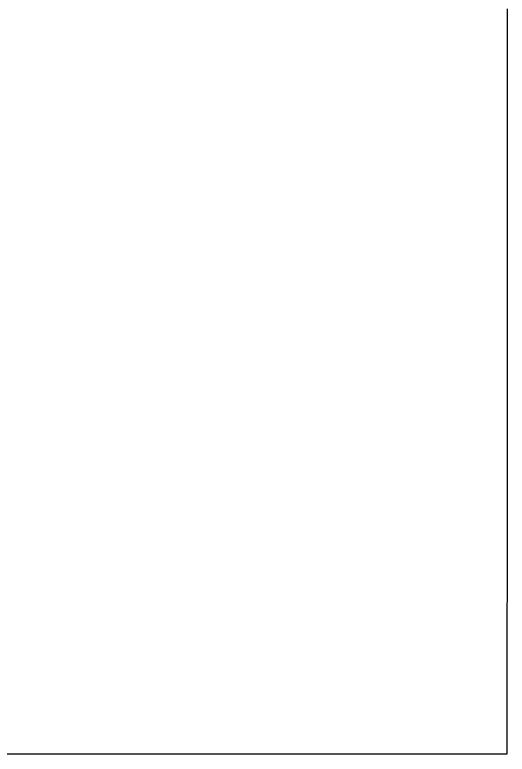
# Model space of a CAD drawing. Extents: x -7.3 to 34, y 0 to 22.
# Drawn here: x 32.86438 to 32.88353, y 3.66036 to 3.68911 of the extents above; entities that cross this region are included whole.
import ezdxf

# ---------------------------------------------------------------- set-up
doc = ezdxf.new("R2010")
doc.units = 0
doc.layers.add('SH_Data', color=7, linetype='Continuous')

msp = doc.modelspace()

# ---------------------------------------------------------------- linework, layer by layer
at = {"layer": 'SH_Data'}
for p, q in [((32.883531, 3.689336), (32.883531, 3.688912)), ((32.883531, 3.688912), (32.883531, 3.68849)), ((32.883531, 3.68849), (32.883531, 3.688071)), ((32.883531, 3.688071), (32.88353, 3.687654)), ((32.88353, 3.687654), (32.88353, 3.68724)), ((32.88353, 3.68724), (32.88353, 3.686828)), ((32.88353, 3.686828), (32.88353, 3.686419)), ((32.88353, 3.686419), (32.88353, 3.686012)), ((32.88353, 3.686012), (32.88353, 3.685608)), ((32.88353, 3.685608), (32.88353, 3.685206)), ((32.88353, 3.685206), (32.883529, 3.684807)), ((32.883529, 3.684807), (32.883529, 3.684411)), ((32.883529, 3.684411), (32.883529, 3.684017)), ((32.883529, 3.684017), (32.883529, 3.683626)), ((32.883529, 3.683626), (32.883529, 3.683237)), ((32.883529, 3.683237), (32.883529, 3.682851)), ((32.883529, 3.682851), (32.883529, 3.682468)), ((32.883529, 3.682468), (32.883528, 3.682087)), ((32.883528, 3.682087), (32.883528, 3.681709)), ((32.883528, 3.681709), (32.883528, 3.681334)), ((32.883528, 3.681334), (32.883528, 3.680962)), ((32.883528, 3.680962), (32.883528, 3.680592)), ((32.883528, 3.680592), (32.883528, 3.680226)), ((32.883528, 3.680226), (32.883528, 3.679862)), ((32.883528, 3.679862), (32.883527, 3.6795)), ((32.883527, 3.6795), (32.883527, 3.679142)), ((32.883527, 3.679142), (32.883527, 3.678787)), ((32.883527, 3.678787), (32.883527, 3.678434)), ((32.883527, 3.678434), (32.883527, 3.678084)), ((32.883527, 3.678084), (32.883527, 3.677737)), ((32.883527, 3.677737), (32.883527, 3.677393)), ((32.883527, 3.677393), (32.883527, 3.677052)), ((32.883527, 3.677052), (32.883526, 3.676714)), ((32.883526, 3.676714), (32.883526, 3.676379)), ((32.883526, 3.676379), (32.883526, 3.676047)), ((32.883526, 3.676047), (32.883526, 3.675717)), ((32.883526, 3.675717), (32.883526, 3.675391)), ((32.883526, 3.675391), (32.883526, 3.675068)), ((32.883526, 3.675068), (32.883526, 3.674748)), ((32.883526, 3.674748), (32.883526, 3.674431)), ((32.883526, 3.674431), (32.883525, 3.674117)), ((32.883525, 3.674117), (32.883525, 3.673806)), ((32.883525, 3.673806), (32.883525, 3.673652)), ((32.883525, 3.673652), (32.883525, 3.673498)), ((32.883525, 3.673498), (32.883525, 3.673345)), ((32.883525, 3.673345), (32.883525, 3.673193)), ((32.883525, 3.673193), (32.883525, 3.673042)), ((32.883525, 3.673042), (32.883525, 3.672892)), ((32.883525, 3.672892), (32.883525, 3.672742)), ((32.883525, 3.672742), (32.883525, 3.672593)), ((32.883525, 3.672593), (32.883525, 3.672445)), ((32.883525, 3.672445), (32.883525, 3.672298)), ((32.883525, 3.672298), (32.883525, 3.672152)), ((32.883525, 3.672152), (32.883525, 3.672006)), ((32.883525, 3.672006), (32.883525, 3.671861)), ((32.883525, 3.671717), (32.883524, 3.671574)), ((32.883525, 3.671861), (32.883525, 3.671717)), ((32.883524, 3.671574), (32.883524, 3.671431)), ((32.883524, 3.671431), (32.883524, 3.67129)), ((32.883524, 3.67129), (32.883524, 3.671149)), ((32.883524, 3.671149), (32.883524, 3.671009)), ((32.883524, 3.671009), (32.883524, 3.67087)), ((32.883524, 3.67087), (32.883524, 3.670732)), ((32.883524, 3.670732), (32.883524, 3.670594)), ((32.883524, 3.670594), (32.883524, 3.670457)), ((32.883524, 3.670457), (32.883524, 3.670321)), ((32.883524, 3.670321), (32.883524, 3.670186)), ((32.883524, 3.670186), (32.883524, 3.670052)), ((32.883524, 3.670052), (32.883524, 3.669919)), ((32.883524, 3.669919), (32.883524, 3.669786)), ((32.883524, 3.669786), (32.883524, 3.669654)), ((32.883524, 3.669654), (32.883524, 3.669523)), ((32.883524, 3.669523), (32.883524, 3.669393)), ((32.883524, 3.669393), (32.883524, 3.669264)), ((32.883524, 3.669008), (32.883523, 3.668881)), ((32.883524, 3.669264), (32.883524, 3.669136)), ((32.883524, 3.669136), (32.883524, 3.669008)), ((32.883523, 3.668881), (32.883523, 3.668755)), ((32.883523, 3.668755), (32.883523, 3.66863)), ((32.883523, 3.66863), (32.883523, 3.668506)), ((32.883523, 3.668506), (32.883523, 3.668383)), ((32.883523, 3.668383), (32.883523, 3.668261)), ((32.883523, 3.668261), (32.883523, 3.668139)), ((32.883523, 3.668139), (32.883523, 3.668018)), ((32.883523, 3.668018), (32.883523, 3.667898)), ((32.883523, 3.667898), (32.883523, 3.667779)), ((32.883523, 3.667779), (32.883523, 3.667661)), ((32.883523, 3.667661), (32.883523, 3.667544)), ((32.883523, 3.667544), (32.883523, 3.667427)), ((32.883523, 3.667427), (32.883523, 3.667312)), ((32.883523, 3.667312), (32.883523, 3.667197)), ((32.883523, 3.667197), (32.883523, 3.667083)), ((32.883523, 3.667083), (32.883523, 3.66697)), ((32.883523, 3.66697), (32.883523, 3.666858)), ((32.883523, 3.666858), (32.883523, 3.666747)), ((32.883523, 3.666747), (32.883523, 3.666637)), ((32.883523, 3.666637), (32.883523, 3.666528)), ((32.883523, 3.666528), (32.883523, 3.666419)), ((32.883523, 3.666419), (32.883523, 3.666311)), ((32.883523, 3.666311), (32.883522, 3.666205)), ((32.883522, 3.666205), (32.883522, 3.666099)), ((32.883522, 3.666099), (32.883522, 3.665994)), ((32.883522, 3.665994), (32.883522, 3.66589)), ((32.883522, 3.66589), (32.883522, 3.665787)), ((32.883522, 3.665787), (32.883522, 3.665685)), ((32.883522, 3.665685), (32.883522, 3.665583)), ((32.883522, 3.665583), (32.883522, 3.665483)), ((32.883522, 3.665483), (32.883522, 3.665383)), ((32.883522, 3.665383), (32.883522, 3.665285)), ((32.883522, 3.665285), (32.883522, 3.665187)), ((32.883522, 3.665187), (32.883522, 3.66509)), ((32.883522, 3.66509), (32.883522, 3.664994)), ((32.883522, 3.664994), (32.883522, 3.664899)), ((32.883522, 3.664899), (32.883522, 3.664805)), ((32.883522, 3.664805), (32.883522, 3.664712)), ((32.883522, 3.664712), (32.883522, 3.66462)), ((32.883522, 3.66462), (32.883522, 3.664529)), ((32.883522, 3.664529), (32.883522, 3.664438)), ((32.883522, 3.664438), (32.883522, 3.664349)), ((32.883522, 3.664349), (32.883522, 3.664261)), ((32.883522, 3.664261), (32.883522, 3.664173)), ((32.883522, 3.664173), (32.883522, 3.664086)), ((32.883522, 3.664086), (32.883522, 3.664001)), ((32.883522, 3.664001), (32.883522, 3.663916)), ((32.883522, 3.663916), (32.883522, 3.663832)), ((32.883522, 3.663832), (32.883522, 3.663749)), ((32.883522, 3.663587), (32.883521, 3.663507)), ((32.883522, 3.663749), (32.883522, 3.663668)), ((32.883522, 3.663668), (32.883522, 3.663587)), ((32.883521, 3.663507), (32.883521, 3.663428)), ((32.883521, 3.663428), (32.883521, 3.66335)), ((32.883521, 3.66335), (32.883521, 3.663272)), ((32.883521, 3.663272), (32.883521, 3.663196)), ((32.883521, 3.663196), (32.883521, 3.663121)), ((32.883521, 3.663121), (32.883521, 3.663047)), ((32.883521, 3.663047), (32.883521, 3.662974)), ((32.883521, 3.662974), (32.883521, 3.662901)), ((32.883521, 3.662901), (32.883521, 3.66283)), ((32.883521, 3.66283), (32.883521, 3.66276)), ((32.883521, 3.66276), (32.883521, 3.66269)), ((32.883521, 3.66269), (32.883521, 3.662622)), ((32.883521, 3.662622), (32.883521, 3.662554)), ((32.883521, 3.662554), (32.883521, 3.662488)), ((32.883521, 3.662488), (32.883521, 3.662422)), ((32.883521, 3.662422), (32.883521, 3.662358)), ((32.883521, 3.662358), (32.883521, 3.662294)), ((32.883521, 3.662294), (32.883521, 3.662232)), ((32.883521, 3.662232), (32.883521, 3.66217)), ((32.883521, 3.66217), (32.883521, 3.66211)), ((32.883521, 3.66211), (32.883521, 3.66205)), ((32.883521, 3.66205), (32.883521, 3.661992)), ((32.883521, 3.661992), (32.883521, 3.661934)), ((32.883521, 3.661934), (32.883521, 3.661877)), ((32.883521, 3.661877), (32.883521, 3.661822)), ((32.883521, 3.661822), (32.883521, 3.661767)), ((32.883521, 3.661767), (32.883521, 3.661714)), ((32.883521, 3.661714), (32.883521, 3.661661)), ((32.883521, 3.661661), (32.883521, 3.66161)), ((32.883521, 3.66161), (32.883521, 3.661559)), ((32.883521, 3.661559), (32.883521, 3.66151)), ((32.883521, 3.66151), (32.883521, 3.661461)), ((32.883521, 3.661461), (32.883521, 3.661414)), ((32.883521, 3.661414), (32.883521, 3.661367)), ((32.883521, 3.661367), (32.883521, 3.661322)), ((32.883521, 3.661322), (32.883521, 3.661277)), ((32.883521, 3.661277), (32.883521, 3.661234)), ((32.883521, 3.661234), (32.883521, 3.661192)), ((32.883521, 3.661192), (32.883521, 3.66115)), ((32.883521, 3.66115), (32.883521, 3.66111)), ((32.883521, 3.66111), (32.883521, 3.661071)), ((32.883521, 3.661071), (32.883521, 3.661032)), ((32.883521, 3.661032), (32.883521, 3.660995)), ((32.883521, 3.660995), (32.883521, 3.660959)), ((32.883521, 3.660959), (32.883521, 3.660924)), ((32.883521, 3.660825), (32.88352, 3.660794)), ((32.88352, 3.660794), (32.88352, 3.660764)), ((32.88352, 3.660764), (32.88352, 3.660735)), ((32.88352, 3.660735), (32.88352, 3.660707)), ((32.88352, 3.660707), (32.88352, 3.660681)), ((32.88352, 3.660681), (32.88352, 3.660655)), ((32.883521, 3.660924), (32.883521, 3.66089)), ((32.883521, 3.66089), (32.883521, 3.660857)), ((32.883521, 3.660857), (32.883521, 3.660825)), ((32.88352, 3.660655), (32.88352, 3.660631)), ((32.88352, 3.660631), (32.88352, 3.660607)), ((32.88352, 3.660607), (32.88352, 3.660585)), ((32.88352, 3.660585), (32.88352, 3.660563)), ((32.88352, 3.660563), (32.88352, 3.660543)), ((32.88352, 3.660543), (32.88352, 3.660524)), ((32.88352, 3.660524), (32.88352, 3.660505)), ((32.88352, 3.660505), (32.88352, 3.660488)), ((32.88352, 3.660488), (32.88352, 3.660472)), ((32.88352, 3.660472), (32.88352, 3.660457)), ((32.88352, 3.660457), (32.88352, 3.660444)), ((32.88352, 3.660444), (32.88352, 3.660431)), ((32.88352, 3.660431), (32.88352, 3.660419)), ((32.88352, 3.660419), (32.88352, 3.660409)), ((32.88352, 3.660409), (32.88352, 3.660399)), ((32.88352, 3.660399), (32.88352, 3.660391)), ((32.88352, 3.660391), (32.88352, 3.660383)), ((32.88352, 3.660383), (32.88352, 3.660377)), ((32.88352, 3.660377), (32.88352, 3.660372)), ((32.864823, 3.660369), (32.863992, 3.66037)), ((32.865654, 3.660369), (32.864823, 3.660369)), ((32.866483, 3.660369), (32.865654, 3.660369)), ((32.866897, 3.660369), (32.866483, 3.660369)), ((32.867309, 3.660369), (32.866897, 3.660369)), ((32.86772, 3.660368), (32.867309, 3.660369)), ((32.86813, 3.660368), (32.86772, 3.660368)), ((32.868539, 3.660368), (32.86813, 3.660368)), ((32.868946, 3.660368), (32.868539, 3.660368)), ((32.86935, 3.660368), (32.868946, 3.660368)), ((32.869753, 3.660368), (32.86935, 3.660368)), ((32.870154, 3.660367), (32.869753, 3.660368)), ((32.870552, 3.660367), (32.870154, 3.660367)), ((32.870947, 3.660367), (32.870552, 3.660367)), ((32.87134, 3.660367), (32.870947, 3.660367)), ((32.87173, 3.660367), (32.87134, 3.660367)), ((32.871924, 3.660367), (32.87173, 3.660367)), ((32.872117, 3.660367), (32.871924, 3.660367)), ((32.872309, 3.660367), (32.872117, 3.660367)), ((32.8725, 3.660367), (32.872309, 3.660367)), ((32.87269, 3.660367), (32.8725, 3.660367)), ((32.87288, 3.660366), (32.87269, 3.660367)), ((32.873068, 3.660366), (32.87288, 3.660366)), ((32.873256, 3.660366), (32.873068, 3.660366)), ((32.873443, 3.660366), (32.873256, 3.660366)), ((32.873628, 3.660366), (32.873443, 3.660366)), ((32.873813, 3.660366), (32.873628, 3.660366)), ((32.873997, 3.660366), (32.873813, 3.660366)), ((32.874179, 3.660366), (32.873997, 3.660366)), ((32.874361, 3.660366), (32.874179, 3.660366)), ((32.874541, 3.660366), (32.874361, 3.660366)), ((32.874721, 3.660366), (32.874541, 3.660366)), ((32.874899, 3.660366), (32.874721, 3.660366)), ((32.875076, 3.660366), (32.874899, 3.660366)), ((32.875252, 3.660366), (32.875076, 3.660366)), ((32.875426, 3.660366), (32.875252, 3.660366)), ((32.8756, 3.660365), (32.875426, 3.660366)), ((32.875772, 3.660365), (32.8756, 3.660365)), ((32.875943, 3.660365), (32.875772, 3.660365)), ((32.876113, 3.660365), (32.875943, 3.660365)), ((32.876281, 3.660365), (32.876113, 3.660365)), ((32.876448, 3.660365), (32.876281, 3.660365)), ((32.876613, 3.660365), (32.876448, 3.660365)), ((32.876778, 3.660365), (32.876613, 3.660365)), ((32.87694, 3.660365), (32.876778, 3.660365)), ((32.877102, 3.660365), (32.87694, 3.660365)), ((32.877262, 3.660365), (32.877102, 3.660365)), ((32.87742, 3.660365), (32.877262, 3.660365)), ((32.877577, 3.660365), (32.87742, 3.660365)), ((32.877732, 3.660365), (32.877577, 3.660365)), ((32.877886, 3.660365), (32.877732, 3.660365)), ((32.878039, 3.660365), (32.877886, 3.660365)), ((32.878189, 3.660365), (32.878039, 3.660365)), ((32.878339, 3.660364), (32.878189, 3.660365)), ((32.878486, 3.660364), (32.878339, 3.660364)), ((32.878632, 3.660364), (32.878486, 3.660364)), ((32.878776, 3.660364), (32.878632, 3.660364)), ((32.878919, 3.660364), (32.878776, 3.660364)), ((32.879059, 3.660364), (32.878919, 3.660364)), ((32.879198, 3.660364), (32.879059, 3.660364)), ((32.879336, 3.660364), (32.879198, 3.660364)), ((32.879471, 3.660364), (32.879336, 3.660364)), ((32.879605, 3.660364), (32.879471, 3.660364)), ((32.879737, 3.660364), (32.879605, 3.660364)), ((32.879867, 3.660364), (32.879737, 3.660364)), ((32.879995, 3.660364), (32.879867, 3.660364)), ((32.880121, 3.660364), (32.879995, 3.660364)), ((32.880245, 3.660364), (32.880121, 3.660364)), ((32.880368, 3.660364), (32.880245, 3.660364)), ((32.880488, 3.660364), (32.880368, 3.660364)), ((32.880606, 3.660364), (32.880488, 3.660364)), ((32.880723, 3.660364), (32.880606, 3.660364)), ((32.880837, 3.660364), (32.880723, 3.660364)), ((32.880949, 3.660363), (32.880837, 3.660364)), ((32.88106, 3.660363), (32.880949, 3.660363)), ((32.881168, 3.660363), (32.88106, 3.660363)), ((32.881274, 3.660363), (32.881168, 3.660363)), ((32.881378, 3.660363), (32.881274, 3.660363)), ((32.881479, 3.660363), (32.881378, 3.660363)), ((32.881579, 3.660363), (32.881479, 3.660363)), ((32.881676, 3.660363), (32.881579, 3.660363)), ((32.881771, 3.660363), (32.881676, 3.660363)), ((32.881864, 3.660363), (32.881771, 3.660363)), ((32.881955, 3.660363), (32.881864, 3.660363)), ((32.882043, 3.660363), (32.881955, 3.660363)), ((32.882129, 3.660363), (32.882043, 3.660363)), ((32.882212, 3.660363), (32.882129, 3.660363)), ((32.882294, 3.660363), (32.882212, 3.660363)), ((32.882372, 3.660363), (32.882294, 3.660363)), ((32.882449, 3.660363), (32.882372, 3.660363)), ((32.882523, 3.660363), (32.882449, 3.660363)), ((32.882594, 3.660363), (32.882523, 3.660363)), ((32.882663, 3.660363), (32.882594, 3.660363)), ((32.88273, 3.660363), (32.882663, 3.660363)), ((32.882794, 3.660363), (32.88273, 3.660363)), ((32.882856, 3.660363), (32.882794, 3.660363)), ((32.882915, 3.660363), (32.882856, 3.660363)), ((32.882971, 3.660363), (32.882915, 3.660363)), ((32.883025, 3.660363), (32.882971, 3.660363)), ((32.883076, 3.660363), (32.883025, 3.660363)), ((32.883124, 3.660363), (32.883076, 3.660363)), ((32.88317, 3.660363), (32.883124, 3.660363)), ((32.883213, 3.660363), (32.88317, 3.660363)), ((32.883253, 3.660363), (32.883213, 3.660363)), ((32.883291, 3.660363), (32.883253, 3.660363)), ((32.883326, 3.660363), (32.883291, 3.660363)), ((32.883358, 3.660363), (32.883326, 3.660363)), ((32.883387, 3.660363), (32.883358, 3.660363)), ((32.883413, 3.660363), (32.883387, 3.660363)), ((32.883437, 3.660363), (32.883413, 3.660363)), ((32.883458, 3.660363), (32.883437, 3.660363)), ((32.883475, 3.660363), (32.883458, 3.660363)), ((32.88349, 3.660363), (32.883475, 3.660363)), ((32.883502, 3.660363), (32.88349, 3.660363)), ((32.883511, 3.660363), (32.883502, 3.660363)), ((32.883517, 3.660363), (32.883511, 3.660363)), ((32.88352, 3.660363), (32.883517, 3.660363)), ((32.88352, 3.660372), (32.88352, 3.660368)), ((32.88352, 3.660368), (32.88352, 3.660365)), ((32.88352, 3.660365), (32.88352, 3.660363)), ((32.88352, 3.660363), (32.88352, 3.660363)), ((32.88352, 3.660363), (32.88352, 3.660363))]:
    msp.add_line(p, q, dxfattribs=at)
msp.add_lwpolyline([(32.883531, 3.689336), (32.883531, 3.688912), (32.883531, 3.68849), (32.883531, 3.688071), (32.88353, 3.687654), (32.88353, 3.68724), (32.88353, 3.686828), (32.88353, 3.686419), (32.88353, 3.686012), (32.88353, 3.685608), (32.88353, 3.685206), (32.883529, 3.684807), (32.883529, 3.684411), (32.883529, 3.684017), (32.883529, 3.683626), (32.883529, 3.683237), (32.883529, 3.682851), (32.883529, 3.682468), (32.883528, 3.682087), (32.883528, 3.681709), (32.883528, 3.681334), (32.883528, 3.680962), (32.883528, 3.680592), (32.883528, 3.680226), (32.883528, 3.679862), (32.883527, 3.6795), (32.883527, 3.679142), (32.883527, 3.678787), (32.883527, 3.678434), (32.883527, 3.678084), (32.883527, 3.677737), (32.883527, 3.677393), (32.883527, 3.677052), (32.883526, 3.676714), (32.883526, 3.676379), (32.883526, 3.676047), (32.883526, 3.675717), (32.883526, 3.675391), (32.883526, 3.675068), (32.883526, 3.674748), (32.883526, 3.674431), (32.883525, 3.674117), (32.883525, 3.673806), (32.883525, 3.673652), (32.883525, 3.673498), (32.883525, 3.673345), (32.883525, 3.673193), (32.883525, 3.673042), (32.883525, 3.672892), (32.883525, 3.672742), (32.883525, 3.672593), (32.883525, 3.672445), (32.883525, 3.672298), (32.883525, 3.672152), (32.883525, 3.672006), (32.883525, 3.671861), (32.883525, 3.671717), (32.883524, 3.671574), (32.883524, 3.671431), (32.883524, 3.67129), (32.883524, 3.671149), (32.883524, 3.671009), (32.883524, 3.67087), (32.883524, 3.670732), (32.883524, 3.670594), (32.883524, 3.670457), (32.883524, 3.670321), (32.883524, 3.670186), (32.883524, 3.670052), (32.883524, 3.669919), (32.883524, 3.669786), (32.883524, 3.669654), (32.883524, 3.669523), (32.883524, 3.669393), (32.883524, 3.669264), (32.883524, 3.669136), (32.883524, 3.669008), (32.883523, 3.668881), (32.883523, 3.668755), (32.883523, 3.66863), (32.883523, 3.668506), (32.883523, 3.668383), (32.883523, 3.668261), (32.883523, 3.668139), (32.883523, 3.668018), (32.883523, 3.667898), (32.883523, 3.667779), (32.883523, 3.667661), (32.883523, 3.667544), (32.883523, 3.667427), (32.883523, 3.667312), (32.883523, 3.667197), (32.883523, 3.667083), (32.883523, 3.66697), (32.883523, 3.666858), (32.883523, 3.666747), (32.883523, 3.666637), (32.883523, 3.666528), (32.883523, 3.666419), (32.883523, 3.666311), (32.883522, 3.666205), (32.883522, 3.666099), (32.883522, 3.665994), (32.883522, 3.66589), (32.883522, 3.665787), (32.883522, 3.665685), (32.883522, 3.665583), (32.883522, 3.665483), (32.883522, 3.665383), (32.883522, 3.665285), (32.883522, 3.665187), (32.883522, 3.66509), (32.883522, 3.664994), (32.883522, 3.664899), (32.883522, 3.664805), (32.883522, 3.664712), (32.883522, 3.66462), (32.883522, 3.664529), (32.883522, 3.664438), (32.883522, 3.664349), (32.883522, 3.664261), (32.883522, 3.664173), (32.883522, 3.664086), (32.883522, 3.664001), (32.883522, 3.663916), (32.883522, 3.663832), (32.883522, 3.663749), (32.883522, 3.663668), (32.883522, 3.663587), (32.883521, 3.663507), (32.883521, 3.663428), (32.883521, 3.66335), (32.883521, 3.663272), (32.883521, 3.663196), (32.883521, 3.663121), (32.883521, 3.663047), (32.883521, 3.662974), (32.883521, 3.662901), (32.883521, 3.66283), (32.883521, 3.66276), (32.883521, 3.66269), (32.883521, 3.662622), (32.883521, 3.662554), (32.883521, 3.662488), (32.883521, 3.662422), (32.883521, 3.662358), (32.883521, 3.662294), (32.883521, 3.662232), (32.883521, 3.66217), (32.883521, 3.66211), (32.883521, 3.66205), (32.883521, 3.661992), (32.883521, 3.661934), (32.883521, 3.661877), (32.883521, 3.661822), (32.883521, 3.661767), (32.883521, 3.661714), (32.883521, 3.661661), (32.883521, 3.66161), (32.883521, 3.661559), (32.883521, 3.66151), (32.883521, 3.661461), (32.883521, 3.661414), (32.883521, 3.661367), (32.883521, 3.661322), (32.883521, 3.661277), (32.883521, 3.661234), (32.883521, 3.661192), (32.883521, 3.66115), (32.883521, 3.66111), (32.883521, 3.661071), (32.883521, 3.661032), (32.883521, 3.660995), (32.883521, 3.660959), (32.883521, 3.660924), (32.883521, 3.66089), (32.883521, 3.660857), (32.883521, 3.660825), (32.88352, 3.660794), (32.88352, 3.660764), (32.88352, 3.660735), (32.88352, 3.660707), (32.88352, 3.660681), (32.88352, 3.660655), (32.88352, 3.660631), (32.88352, 3.660607), (32.88352, 3.660585), (32.88352, 3.660563), (32.88352, 3.660543), (32.88352, 3.660524), (32.88352, 3.660505), (32.88352, 3.660488), (32.88352, 3.660472), (32.88352, 3.660457), (32.88352, 3.660444), (32.88352, 3.660431), (32.88352, 3.660419), (32.88352, 3.660409), (32.88352, 3.660399), (32.88352, 3.660391), (32.88352, 3.660383), (32.88352, 3.660377), (32.88352, 3.660372), (32.88352, 3.660368), (32.88352, 3.660365), (32.88352, 3.660363), (32.88352, 3.660363), (32.88352, 3.660363), (32.883517, 3.660363), (32.883511, 3.660363), (32.883502, 3.660363), (32.88349, 3.660363), (32.883475, 3.660363), (32.883458, 3.660363), (32.883437, 3.660363), (32.883413, 3.660363), (32.883387, 3.660363), (32.883358, 3.660363), (32.883326, 3.660363), (32.883291, 3.660363), (32.883253, 3.660363), (32.883213, 3.660363), (32.88317, 3.660363), (32.883124, 3.660363), (32.883076, 3.660363), (32.883025, 3.660363), (32.882971, 3.660363), (32.882915, 3.660363), (32.882856, 3.660363), (32.882794, 3.660363), (32.88273, 3.660363), (32.882663, 3.660363), (32.882594, 3.660363), (32.882523, 3.660363), (32.882449, 3.660363), (32.882372, 3.660363), (32.882294, 3.660363), (32.882212, 3.660363), (32.882129, 3.660363), (32.882043, 3.660363), (32.881955, 3.660363), (32.881864, 3.660363), (32.881771, 3.660363), (32.881676, 3.660363), (32.881579, 3.660363), (32.881479, 3.660363), (32.881378, 3.660363), (32.881274, 3.660363), (32.881168, 3.660363), (32.88106, 3.660363), (32.880949, 3.660363), (32.880837, 3.660364), (32.880723, 3.660364), (32.880606, 3.660364), (32.880488, 3.660364), (32.880368, 3.660364), (32.880245, 3.660364), (32.880121, 3.660364), (32.879995, 3.660364), (32.879867, 3.660364), (32.879737, 3.660364), (32.879605, 3.660364), (32.879471, 3.660364), (32.879336, 3.660364), (32.879198, 3.660364), (32.879059, 3.660364), (32.878919, 3.660364), (32.878776, 3.660364), (32.878632, 3.660364), (32.878486, 3.660364), (32.878339, 3.660364), (32.878189, 3.660365), (32.878039, 3.660365), (32.877886, 3.660365), (32.877732, 3.660365), (32.877577, 3.660365), (32.87742, 3.660365), (32.877262, 3.660365), (32.877102, 3.660365), (32.87694, 3.660365), (32.876778, 3.660365), (32.876613, 3.660365), (32.876448, 3.660365), (32.876281, 3.660365), (32.876113, 3.660365), (32.875943, 3.660365), (32.875772, 3.660365), (32.8756, 3.660365), (32.875426, 3.660366), (32.875252, 3.660366), (32.875076, 3.660366), (32.874899, 3.660366), (32.874721, 3.660366), (32.874541, 3.660366), (32.874361, 3.660366), (32.874179, 3.660366), (32.873997, 3.660366), (32.873813, 3.660366), (32.873628, 3.660366), (32.873443, 3.660366), (32.873256, 3.660366), (32.873068, 3.660366), (32.87288, 3.660366), (32.87269, 3.660367), (32.8725, 3.660367), (32.872309, 3.660367), (32.872117, 3.660367), (32.871924, 3.660367), (32.87173, 3.660367), (32.87134, 3.660367), (32.870947, 3.660367), (32.870552, 3.660367), (32.870154, 3.660367), (32.869753, 3.660368), (32.86935, 3.660368), (32.868946, 3.660368), (32.868539, 3.660368), (32.86813, 3.660368), (32.86772, 3.660368), (32.867309, 3.660369), (32.866897, 3.660369), (32.866483, 3.660369), (32.865654, 3.660369), (32.864823, 3.660369), (32.863992, 3.66037)], dxfattribs=at)

doc.saveas('drawing.dxf')
